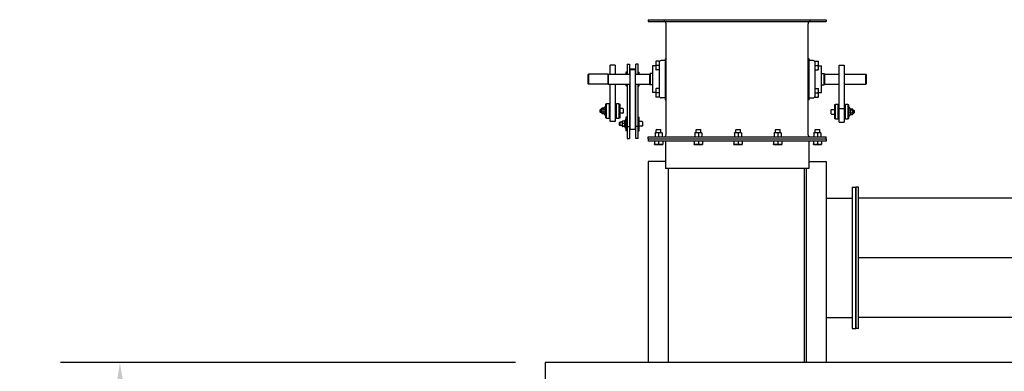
# Model space of a CAD drawing. Header units: inches. Extents: x 36 to 1719, y -84 to 1122.
# Tile 437 of 571: x 1271 to 1370, y 415 to 450. Entities that reach past the tile are written whole.
import ezdxf

# ---------------------------------------------------------------- set-up
doc = ezdxf.new("R2010")
doc.units = ezdxf.units.IN
doc.header["$LTSCALE"] = 48
doc.header["$MEASUREMENT"] = 0
doc.layers.add('Dimension (ANSI)', color=7, linetype='Continuous', lineweight=25)
doc.layers.add('Visible (ANSI)', color=7, linetype='Continuous', lineweight=30)
doc.styles.add('Note Text (ANSI)', font='tahoma.ttf')
doc.dimstyles.new('Architectural (ANSI)', dxfattribs={"dimscale": 48, "dimtxt": 0.125, "dimasz": 0.098425, "dimexe": 0.125, "dimexo": 0.0625, "dimgap": 0.031496, "dimtad": 0, "dimtih": 1, "dimtoh": 1, "dimdec": 4, "dimrnd": 1e-08, "dimzin": 3, "dimdsep": 46, "dimlunit": 4, "dimtxsty": 'Note Text (ANSI)', "dimcen": 0.09, "dimdle": 0.393701, "dimclrd": 256, "dimclre": 256, "dimclrt": 256, "dimadec": 0, "dimazin": 3, "dimtfac": 0.96, "dimtofl": 0, "dimtmove": 0, "dimatfit": 3, "dimfxl": 1, "dimfrac": 2, "dimtolj": 1, "dimtzin": 12, "dimlwd": -1, "dimlwe": -1, "dimarcsym": 0})

# ---------------------------------------------------------------- blocks, each defined once
blk = doc.blocks.new('*D20')
at = {"layer": 'Defpoints', "color": 0, "transparency": 16777216}
for p in [(1323.787, 415.421), (1280.952, 238.421), (1347.447, 238.421)]:
    blk.add_point(p, dxfattribs=at)
at = {"layer": 'Dimension (ANSI)', "transparency": 16777216}
for p, q in [((1320.787, 415.421), (1274.952, 415.421)), ((1280.952, 410.697), (1280.952, 348.052)), ((1280.952, 243.146), (1280.952, 338.791)), ((1344.447, 238.421), (1274.952, 238.421))]:
    blk.add_line(p, q, dxfattribs=at)
for points in [[(1280.165, 410.697), (1281.739, 410.697), (1280.952, 415.421)], [(1280.165, 243.146), (1281.739, 243.146), (1280.952, 238.421)]]:
    blk.add_solid(points, dxfattribs=at)
at = {"layer": 'Dimension (ANSI)', "transparency": 16777216, "insert": (1270.854, 346.54), "char_height": 6, "attachment_point": 1, "style": 'Note Text (ANSI)'}
blk.add_mtext('\\A1;14\'-9"', dxfattribs=at)

msp = doc.modelspace()

# ---------------------------------------------------------------- linework, layer by layer
at = {"layer": 'Visible (ANSI)'}
for p, q in [((1334.15912, 449.98377), (1352.09662, 449.98377)), ((1334.15912, 449.98377), (1334.15912, 449.80447)), ((1334.15912, 449.80447), (1352.09662, 449.80447)), ((1335.97982, 438.39307), (1335.97982, 449.57447)), ((1350.27592, 438.39307), (1350.27592, 449.57447)), ((1352.09662, 449.98377), (1352.09662, 449.80447)), ((1330.34662, 444.48377), (1330.34662, 445.39796)), ((1330.84662, 445.39796), (1330.34662, 445.39796)), ((1330.84662, 445.39796), (1330.84662, 444.48377)), ((1332.03412, 445.4957), (1332.03412, 444.48377)), ((1332.03412, 445.4957), (1332.28412, 445.4957)), ((1332.28412, 445.4957), (1332.28412, 444.48377)), ((1333.15912, 445.4957), (1332.90912, 445.4957)), ((1332.90912, 444.48377), (1332.90912, 445.4957)), ((1333.15912, 444.48377), (1333.15912, 445.4957)), ((1334.92707, 445.79627), (1334.92707, 445.79627)), ((1334.92707, 445.79627), (1334.92707, 445.57842)), ((1334.92707, 445.57842), (1334.92707, 445.14092)), ((1335.27082, 445.79687), (1334.96615, 445.79687)), ((1335.27082, 445.79687), (1335.27082, 445.35996)), ((1335.87082, 445.85878), (1335.47082, 445.85878)), ((1335.87082, 446.04627), (1335.97982, 446.04627)), ((1335.87082, 446.04627), (1335.87082, 444.88705)), ((1350.38492, 446.04627), (1350.27592, 446.04627)), ((1350.38492, 444.88691), (1350.38492, 446.04627)), ((1350.78492, 445.85877), (1350.38492, 445.85877)), ((1350.98492, 445.35877), (1350.98492, 445.79627)), ((1350.98492, 445.79627), (1351.28959, 445.79627)), ((1351.32867, 445.57752), (1351.32867, 445.79627)), ((1351.32867, 445.14002), (1351.32867, 445.57752)), ((1353.40912, 445.39739), (1353.90912, 445.39739)), ((1353.40912, 441.03367), (1353.40912, 445.39739)), ((1353.90912, 445.39739), (1353.90912, 441.03367)), ((1328.12787, 444.46377), (1328.14787, 444.48377)), ((1328.12787, 443.50377), (1328.12787, 444.46377)), ((1328.14787, 444.48377), (1328.14787, 443.48377)), ((1330.14787, 444.48377), (1328.14787, 444.48377)), ((1330.12787, 444.46377), (1330.14787, 444.48377)), ((1330.12787, 443.50377), (1330.12787, 444.46377)), ((1330.14787, 444.48377), (1330.14787, 443.48377)), ((1330.14787, 444.48377), (1332.34662, 444.48377)), ((1332.03412, 444.69592), (1331.92512, 444.69592)), ((1331.92512, 444.69592), (1331.92512, 444.48377)), ((1332.28412, 444.50842), (1332.34662, 444.50842)), ((1332.84662, 445.01231), (1332.34662, 445.01231)), ((1332.34662, 444.95439), (1332.34662, 445.01231)), ((1332.34662, 444.95439), (1332.84662, 444.95439)), ((1332.34662, 438.95691), (1332.34662, 444.95439)), ((1332.84662, 445.01231), (1332.84662, 444.95439)), ((1332.84662, 444.95439), (1332.84662, 438.95691)), ((1332.90912, 444.50842), (1332.84662, 444.50842)), ((1332.84662, 444.48377), (1334.31762, 444.48377)), ((1333.15912, 444.69592), (1333.26812, 444.69592)), ((1333.26812, 444.48377), (1333.26812, 444.69592)), ((1334.31762, 444.49837), (1334.36762, 444.54837)), ((1334.31762, 443.46837), (1334.31762, 444.49837)), ((1334.36762, 444.54837), (1334.36762, 443.41837)), ((1334.61452, 444.54837), (1334.36762, 444.54837)), ((1334.92707, 445.32712), (1334.61452, 445.32712)), ((1334.61452, 445.32712), (1334.61452, 442.63962)), ((1334.92707, 445.14092), (1334.92707, 444.92127)), ((1334.92707, 444.92127), (1334.92707, 444.92127)), ((1334.92707, 444.92127), (1334.92707, 444.92127)), ((1335.27082, 445.35996), (1334.96615, 445.35996)), ((1335.27082, 444.92187), (1334.96615, 444.92187)), ((1335.27082, 444.92068), (1334.96615, 444.92068)), ((1335.27082, 445.35996), (1335.27082, 445.00282)), ((1335.27082, 445.00282), (1335.27082, 442.96434)), ((1335.87082, 444.88705), (1335.87082, 443.08078)), ((1335.87082, 444.67127), (1335.97982, 444.67127)), ((1335.87082, 444.67046), (1335.97982, 444.67046)), ((1335.87082, 444.48377), (1335.97982, 444.48377)), ((1350.38492, 444.67127), (1350.27592, 444.67127)), ((1350.27592, 444.48377), (1350.38492, 444.48377)), ((1350.38492, 443.08064), (1350.38492, 444.88691)), ((1350.98492, 445.00339), (1350.98492, 445.35877)), ((1350.98492, 445.35877), (1351.28959, 445.35877)), ((1350.98492, 442.96416), (1350.98492, 445.00339)), ((1350.98492, 444.92127), (1351.28959, 444.92127)), ((1351.32867, 445.32752), (1351.64122, 445.32752)), ((1351.32867, 444.92127), (1351.32867, 445.14002)), ((1351.64122, 442.64002), (1351.64122, 445.32752)), ((1351.64122, 444.54877), (1351.88812, 444.54877)), ((1351.93812, 444.49877), (1351.88812, 444.54877)), ((1351.88812, 443.41877), (1351.88812, 444.54877)), ((1351.93812, 444.49877), (1351.93812, 443.46877)), ((1351.93812, 444.48377), (1353.40912, 444.48377)), ((1353.90912, 444.48377), (1356.10787, 444.48377)), ((1356.12787, 444.46377), (1356.10787, 444.48377)), ((1356.10787, 443.48377), (1356.10787, 444.48377)), ((1356.12787, 444.46377), (1356.12787, 443.50377)), ((1328.12787, 443.50377), (1328.14787, 443.48377)), ((1330.14787, 443.48377), (1328.14787, 443.48377)), ((1330.12787, 443.50377), (1330.14787, 443.48377)), ((1330.14787, 443.48377), (1332.34662, 443.48377)), ((1330.34662, 439.7257), (1330.34662, 443.48377)), ((1330.84662, 443.48377), (1330.84662, 439.7257)), ((1331.92512, 443.48377), (1331.92512, 443.32092)), ((1332.03412, 443.48377), (1332.03412, 439.21323)), ((1332.28412, 443.48377), (1332.28412, 439.21323)), ((1332.84662, 443.48377), (1334.31762, 443.48377)), ((1332.90912, 439.21323), (1332.90912, 443.48377)), ((1333.15912, 439.21323), (1333.15912, 443.48377)), ((1333.26812, 443.32092), (1333.26812, 443.48377)), ((1334.31762, 443.46837), (1334.36762, 443.41837)), ((1334.61452, 443.41837), (1334.36762, 443.41837)), ((1335.87082, 443.48377), (1335.97982, 443.48377)), ((1350.27592, 443.48377), (1350.38492, 443.48377)), ((1351.64122, 443.41877), (1351.88812, 443.41877)), ((1351.93812, 443.46877), (1351.88812, 443.41877)), ((1351.93812, 443.48377), (1353.40912, 443.48377)), ((1353.90912, 443.48377), (1356.10787, 443.48377)), ((1356.12787, 443.50377), (1356.10787, 443.48377)), ((1332.03412, 443.32092), (1331.92512, 443.32092)), ((1333.15912, 443.32092), (1333.26812, 443.32092)), ((1334.92707, 442.63962), (1334.61452, 442.63962)), ((1334.92707, 443.04627), (1334.92707, 442.82752)), ((1334.92707, 442.82752), (1334.92707, 442.39002)), ((1334.92707, 442.39002), (1334.92707, 442.17127)), ((1335.27082, 443.04627), (1334.96615, 443.04627)), ((1335.27082, 442.60877), (1334.96615, 442.60877)), ((1335.27082, 442.96434), (1335.27082, 442.60877)), ((1335.27082, 442.60877), (1335.27082, 442.17127)), ((1335.87082, 443.29627), (1335.97982, 443.29627)), ((1335.87082, 443.08078), (1335.87082, 441.92127)), ((1350.38492, 443.29627), (1350.27592, 443.29627)), ((1350.38492, 441.92127), (1350.38492, 443.08064)), ((1350.98492, 443.04627), (1351.28959, 443.04627)), ((1350.98492, 442.60877), (1350.98492, 442.96416)), ((1350.98492, 442.17127), (1350.98492, 442.60877)), ((1350.98492, 442.60877), (1351.28959, 442.60877)), ((1351.32867, 442.82752), (1351.32867, 443.04627)), ((1351.32867, 442.39002), (1351.32867, 442.82752)), ((1351.32867, 442.64002), (1351.64122, 442.64002)), ((1351.32867, 442.17127), (1351.32867, 442.39002)), ((1329.97162, 441.47191), (1329.86262, 441.47191)), ((1329.86262, 441.47191), (1329.86262, 440.09691)), ((1329.97162, 440.03441), (1329.97162, 441.53441)), ((1329.97162, 441.53441), (1330.22162, 441.53441)), ((1330.22162, 441.53441), (1330.22162, 440.03441)), ((1330.97162, 441.53441), (1331.22162, 441.53441)), ((1330.97162, 440.03441), (1330.97162, 441.53441)), ((1331.22162, 441.53441), (1331.22162, 440.03441)), ((1331.22162, 441.47191), (1331.33062, 441.47191)), ((1331.33062, 440.09691), (1331.33062, 441.47191)), ((1335.27082, 442.17127), (1334.96615, 442.17127)), ((1335.87082, 442.10796), (1335.47082, 442.10796)), ((1335.87082, 441.92127), (1335.97982, 441.92127)), ((1335.87082, 441.92127), (1335.87082, 441.92046)), ((1335.87082, 441.92046), (1335.97982, 441.92046)), ((1350.38492, 441.92127), (1350.27592, 441.92127)), ((1350.38492, 442.10877), (1350.78492, 442.10877)), ((1350.98492, 442.17127), (1351.28959, 442.17127)), ((1353.03412, 441.39848), (1352.92512, 441.39848)), ((1352.92512, 441.39848), (1352.92512, 440.02348)), ((1353.03412, 439.96098), (1353.03412, 441.46098)), ((1353.03412, 441.46098), (1353.28412, 441.46098)), ((1353.28412, 441.46098), (1353.28412, 439.96098)), ((1354.03412, 441.46098), (1354.28412, 441.46098)), ((1354.03412, 439.96098), (1354.03412, 441.46098)), ((1354.28412, 441.46098), (1354.28412, 439.96098)), ((1354.28412, 441.39848), (1354.39312, 441.39848)), ((1354.39312, 440.02348), (1354.39312, 441.39848)), ((1329.33062, 440.90761), (1329.36367, 440.94041)), ((1329.33062, 440.66121), (1329.33062, 440.90761)), ((1329.33062, 440.66121), (1329.36367, 440.62841)), ((1329.36367, 440.94041), (1329.36367, 440.62841)), ((1329.48762, 440.94041), (1329.36367, 440.94041)), ((1329.48762, 440.62841), (1329.36367, 440.62841)), ((1329.48762, 441.03441), (1329.50087, 441.05736)), ((1329.48762, 441.03441), (1329.48762, 441.01339)), ((1329.48762, 441.01339), (1329.48762, 440.812)), ((1329.48762, 440.812), (1329.48762, 440.58302)), ((1329.48762, 440.58302), (1329.48762, 440.53441)), ((1329.48762, 440.53441), (1329.50087, 440.51146)), ((1329.72846, 441.07132), (1329.50995, 441.07132)), ((1329.72948, 440.95545), (1329.50995, 440.95545)), ((1329.72948, 440.66854), (1329.50995, 440.66854)), ((1329.72948, 440.4975), (1329.50995, 440.4975)), ((1329.7204, 441.05736), (1329.78798, 441.17441)), ((1329.72846, 440.4975), (1329.78798, 440.39441)), ((1330.22162, 441.28441), (1330.34662, 441.28441)), ((1330.97162, 441.28441), (1330.84662, 441.28441)), ((1331.61062, 441.01891), (1331.33062, 441.01891)), ((1331.61062, 440.54991), (1331.33062, 440.54991)), ((1331.64262, 440.98691), (1331.64262, 440.58191)), ((1352.61312, 440.50848), (1352.61312, 440.91348)), ((1352.64512, 440.94548), (1352.92512, 440.94548)), ((1352.64512, 440.47648), (1352.92512, 440.47648)), ((1353.28412, 441.21098), (1353.40912, 441.21098)), ((1353.40912, 441.03367), (1353.90912, 441.03367)), ((1353.40912, 439.661), (1353.40912, 441.03367)), ((1354.03412, 441.21098), (1353.90912, 441.21098)), ((1353.90912, 441.03367), (1353.90912, 439.661)), ((1354.53692, 440.9812), (1354.46776, 441.10098)), ((1354.52776, 440.4249), (1354.46776, 440.32098)), ((1354.52626, 440.88749), (1354.74579, 440.88749)), ((1354.52626, 440.60141), (1354.74579, 440.60141)), ((1354.52626, 440.4249), (1354.74579, 440.4249)), ((1354.52776, 440.99705), (1354.74579, 440.99705)), ((1354.76812, 440.96098), (1354.75645, 440.9812)), ((1354.76812, 440.46098), (1354.75645, 440.44076)), ((1354.76812, 440.94227), (1354.76812, 440.96098)), ((1354.76812, 440.74445), (1354.76812, 440.94227)), ((1354.76812, 440.86698), (1354.89207, 440.86698)), ((1354.76812, 440.51316), (1354.76812, 440.74445)), ((1354.76812, 440.55498), (1354.89207, 440.55498)), ((1354.76812, 440.46098), (1354.76812, 440.51316)), ((1354.92512, 440.83418), (1354.89207, 440.86698)), ((1354.89207, 440.55498), (1354.89207, 440.86698)), ((1354.92512, 440.58778), (1354.89207, 440.55498)), ((1354.92512, 440.83418), (1354.92512, 440.58778)), ((1329.97162, 440.09691), (1329.86262, 440.09691)), ((1330.22162, 440.03441), (1329.97162, 440.03441)), ((1330.22162, 440.28441), (1330.34662, 440.28441)), ((1330.84662, 439.7257), (1330.34662, 439.7257)), ((1330.97162, 440.28441), (1330.84662, 440.28441)), ((1331.22162, 440.03441), (1330.97162, 440.03441)), ((1331.22162, 440.09691), (1331.33062, 440.09691)), ((1331.26812, 439.60886), (1331.30117, 439.64166)), ((1331.26812, 439.36246), (1331.26812, 439.60886)), ((1331.30117, 439.64166), (1331.30117, 439.32966)), ((1331.55012, 439.64166), (1331.30117, 439.64166)), ((1331.55012, 439.73566), (1331.55061, 439.73651)), ((1331.55012, 439.73566), (1331.55012, 439.62804)), ((1331.55012, 439.62804), (1331.55012, 439.37889)), ((1331.79198, 439.74669), (1331.57245, 439.74669)), ((1331.79198, 439.5094), (1331.57245, 439.5094)), ((1331.77602, 439.74669), (1331.85048, 439.87566)), ((1332.03412, 440.17316), (1331.92512, 440.17316)), ((1331.92512, 440.17316), (1331.92512, 438.79816)), ((1332.28412, 439.98566), (1332.34662, 439.98566)), ((1332.90912, 439.98566), (1332.84662, 439.98566)), ((1333.15912, 440.17316), (1333.26812, 440.17316)), ((1333.26812, 438.79816), (1333.26812, 440.17316)), ((1333.54812, 439.72016), (1333.26812, 439.72016)), ((1333.58012, 439.68816), (1333.58012, 439.28316)), ((1353.03412, 440.02348), (1352.92512, 440.02348)), ((1353.28412, 439.96098), (1353.03412, 439.96098)), ((1353.28412, 440.21098), (1353.40912, 440.21098)), ((1353.40912, 439.661), (1353.90912, 439.661)), ((1354.03412, 440.21098), (1353.90912, 440.21098)), ((1354.28412, 439.96098), (1354.03412, 439.96098)), ((1354.28412, 440.02348), (1354.39312, 440.02348)), ((1331.26812, 439.36246), (1331.30117, 439.32966)), ((1331.55012, 439.32966), (1331.30117, 439.32966)), ((1331.55012, 439.37889), (1331.55012, 439.23651)), ((1331.55012, 439.23651), (1331.55012, 439.23566)), ((1331.55012, 439.23566), (1331.55061, 439.23481)), ((1331.79198, 439.24838), (1331.57245, 439.24838)), ((1331.77602, 439.22463), (1331.57245, 439.22463)), ((1331.77014, 439.23481), (1331.85048, 439.09566)), ((1332.03412, 438.79816), (1331.92512, 438.79816)), ((1332.03412, 439.21323), (1332.28412, 439.21323)), ((1332.03412, 439.21323), (1332.03412, 437.99838)), ((1332.28412, 439.21323), (1332.28412, 437.99838)), ((1332.28412, 438.98566), (1332.34662, 438.98566)), ((1332.34662, 438.95691), (1332.84662, 438.95691)), ((1332.90912, 438.98566), (1332.84662, 438.98566)), ((1333.15912, 439.21323), (1332.90912, 439.21323)), ((1332.90912, 437.99838), (1332.90912, 439.21323)), ((1333.15912, 437.99838), (1333.15912, 439.21323)), ((1333.15912, 438.79816), (1333.26812, 438.79816)), ((1333.54812, 439.25116), (1333.26812, 439.25116)), ((1335.04445, 438.58827), (1334.86729, 438.58827)), ((1334.86729, 438.56271), (1334.86729, 438.18863)), ((1335.02766, 438.91487), (1334.9854, 438.87261)), ((1335.45784, 438.87261), (1334.9854, 438.87261)), ((1334.9854, 438.58827), (1334.9854, 438.87261)), ((1335.02766, 438.91487), (1335.41558, 438.91487)), ((1335.39879, 438.58827), (1335.04445, 438.58827)), ((1335.22162, 438.56271), (1335.22162, 438.18863)), ((1335.57595, 438.58827), (1335.39879, 438.58827)), ((1335.41558, 438.91487), (1335.45784, 438.87261)), ((1335.45784, 438.58827), (1335.45784, 438.87261)), ((1335.57595, 438.56271), (1335.57595, 438.18863)), ((1339.04445, 438.58827), (1338.86729, 438.58827)), ((1338.86729, 438.56271), (1338.86729, 438.18863)), ((1339.02766, 438.91487), (1338.9854, 438.87261)), ((1339.45784, 438.87261), (1338.9854, 438.87261)), ((1338.9854, 438.58827), (1338.9854, 438.87261)), ((1339.02766, 438.91487), (1339.41558, 438.91487)), ((1339.39879, 438.58827), (1339.04445, 438.58827)), ((1339.22162, 438.56271), (1339.22162, 438.18863)), ((1339.57595, 438.58827), (1339.39879, 438.58827)), ((1339.41558, 438.91487), (1339.45784, 438.87261)), ((1339.45784, 438.58827), (1339.45784, 438.87261)), ((1339.57595, 438.56271), (1339.57595, 438.18863)), ((1343.04445, 438.58827), (1342.86729, 438.58827)), ((1342.86729, 438.56271), (1342.86729, 438.18863)), ((1343.02766, 438.91487), (1342.9854, 438.87261)), ((1343.45784, 438.87261), (1342.9854, 438.87261)), ((1342.9854, 438.58827), (1342.9854, 438.87261)), ((1343.02766, 438.91487), (1343.41558, 438.91487)), ((1343.39879, 438.58827), (1343.04445, 438.58827)), ((1343.22162, 438.56271), (1343.22162, 438.18863)), ((1343.57595, 438.58827), (1343.39879, 438.58827)), ((1343.41558, 438.91487), (1343.45784, 438.87261)), ((1343.45784, 438.58827), (1343.45784, 438.87261)), ((1343.57595, 438.56271), (1343.57595, 438.18863)), ((1347.04445, 438.58827), (1346.86729, 438.58827)), ((1346.86729, 438.56271), (1346.86729, 438.18863)), ((1347.02766, 438.91487), (1346.9854, 438.87261)), ((1347.45784, 438.87261), (1346.9854, 438.87261)), ((1346.9854, 438.58827), (1346.9854, 438.87261)), ((1347.02766, 438.91487), (1347.41558, 438.91487)), ((1347.39879, 438.58827), (1347.04445, 438.58827)), ((1347.22162, 438.56271), (1347.22162, 438.18863)), ((1347.57595, 438.58827), (1347.39879, 438.58827)), ((1347.41558, 438.91487), (1347.45784, 438.87261)), ((1347.45784, 438.58827), (1347.45784, 438.87261)), ((1347.57595, 438.56271), (1347.57595, 438.18863)), ((1351.04445, 438.58827), (1350.86729, 438.58827)), ((1350.86729, 438.56271), (1350.86729, 438.18863)), ((1351.02766, 438.91487), (1350.9854, 438.87261)), ((1351.45784, 438.87261), (1350.9854, 438.87261)), ((1350.9854, 438.58827), (1350.9854, 438.87261)), ((1351.02766, 438.91487), (1351.41558, 438.91487)), ((1351.39879, 438.58827), (1351.04445, 438.58827)), ((1351.22162, 438.56271), (1351.22162, 438.18863)), ((1351.57595, 438.58827), (1351.39879, 438.58827)), ((1351.41558, 438.91487), (1351.45784, 438.87261)), ((1351.45784, 438.58827), (1351.45784, 438.87261)), ((1351.57595, 438.56271), (1351.57595, 438.18863)), ((1332.03412, 437.99838), (1332.28412, 437.99838)), ((1333.15912, 437.99838), (1332.90912, 437.99838)), ((1334.15912, 438.16307), (1352.09662, 438.16307)), ((1334.15912, 437.98377), (1334.15912, 438.16307)), ((1334.15912, 437.98377), (1352.09662, 437.98377)), ((1334.17562, 437.98377), (1352.09662, 437.98377)), ((1334.17562, 437.98377), (1334.17562, 437.73377)), ((1352.09662, 437.73377), (1334.17562, 437.73377)), ((1334.80823, 437.73377), (1334.80823, 437.4577)), ((1335.22162, 437.73377), (1335.22162, 437.4577)), ((1335.63501, 437.73377), (1335.63501, 437.4577)), ((1335.92562, 437.73377), (1335.92562, 434.98377)), ((1338.80823, 437.73377), (1338.80823, 437.4577)), ((1339.22162, 437.73377), (1339.22162, 437.4577)), ((1339.63501, 437.73377), (1339.63501, 437.4577)), ((1342.80823, 437.73377), (1342.80823, 437.4577)), ((1343.22162, 437.73377), (1343.22162, 437.4577)), ((1343.63501, 437.73377), (1343.63501, 437.4577)), ((1346.80823, 437.73377), (1346.80823, 437.4577)), ((1347.22162, 437.73377), (1347.22162, 437.4577)), ((1347.63501, 437.73377), (1347.63501, 437.4577)), ((1350.34662, 437.73377), (1350.34662, 434.98377)), ((1350.80823, 437.73377), (1350.80823, 437.4577)), ((1351.22162, 437.73377), (1351.22162, 437.4577)), ((1351.63501, 437.73377), (1351.63501, 437.4577)), ((1352.09662, 437.98377), (1352.09662, 438.16307)), ((1352.09662, 437.98377), (1352.09662, 437.73377)), ((1334.80823, 437.42078), (1335.01493, 437.42078)), ((1335.01493, 437.42078), (1335.42831, 437.42078)), ((1335.42831, 437.42078), (1335.63501, 437.42078)), ((1338.80823, 437.42078), (1339.01493, 437.42078)), ((1339.01493, 437.42078), (1339.42831, 437.42078)), ((1339.42831, 437.42078), (1339.63501, 437.42078)), ((1342.80823, 437.42078), (1343.01493, 437.42078)), ((1343.01493, 437.42078), (1343.42831, 437.42078)), ((1343.42831, 437.42078), (1343.63501, 437.42078)), ((1346.80823, 437.42078), (1347.01493, 437.42078)), ((1347.01493, 437.42078), (1347.42831, 437.42078)), ((1347.42831, 437.42078), (1347.63501, 437.42078)), ((1350.80823, 437.42078), (1351.01493, 437.42078)), ((1351.01493, 437.42078), (1351.42831, 437.42078)), ((1351.42831, 437.42078), (1351.63501, 437.42078)), ((1335.92562, 435.70277), (1334.17562, 435.70277)), ((1334.17562, 435.70277), (1334.17562, 415.42127)), ((1350.34662, 435.70277), (1352.08962, 435.70277)), ((1352.08962, 435.70277), (1352.08962, 415.42127)), ((1349.91762, 434.98377), (1335.92562, 434.98377)), ((1336.17562, 434.98377), (1336.17562, 415.42127)), ((1350.08962, 434.98377), (1349.91762, 434.98377)), ((1349.91762, 415.42127), (1349.91762, 434.98377)), ((1350.08962, 434.98377), (1350.08962, 415.42127)), ((1350.34662, 434.98377), (1350.08962, 434.98377)), ((1354.71462, 433.10877), (1355.08962, 433.10877)), ((1354.71462, 433.10877), (1354.71462, 418.85877)), ((1355.08962, 418.85877), (1355.08962, 433.10877)), ((1355.33962, 433.10877), (1355.08962, 433.10877)), ((1355.08962, 433.10877), (1355.08962, 418.85877)), ((1355.33962, 418.85877), (1355.33962, 433.10877)), ((1352.08962, 431.98377), (1354.71462, 431.98377)), ((1374.00653, 431.98377), (1355.33962, 431.98377)), ((1374.01062, 425.99627), (1355.33962, 425.99627)), ((1374.01062, 425.97127), (1355.33962, 425.97127)), ((1352.08962, 419.98377), (1354.71462, 419.98377)), ((1373.29653, 419.98377), (1355.33962, 419.98377)), ((1354.71462, 418.85877), (1355.08962, 418.85877)), ((1355.33962, 418.85877), (1355.08962, 418.85877)), ((1323.78662, 415.42127), (1323.78662, 252.55527)), ((1384.63153, 415.42127), (1323.78662, 415.42127))]:
    msp.add_line(p, q, dxfattribs=at)
for centre, radius, start, end in [((1335.74982, 449.57447), 0.23, 0, 90), ((1350.50592, 449.57447), 0.23, 90, 180), ((1335.47082, 445.65878), 0.2, 90, 180), ((1350.78492, 445.65877), 0.2, 0, 90), ((1335.47082, 442.30796), 0.2, 180, 270), ((1350.78492, 442.30877), 0.2, 270, 0), ((1329.82262, 441.15441), 0.04, 0, 150), ((1329.82262, 440.41441), 0.04, 210, 0), ((1331.61062, 440.98691), 0.032, 0, 90), ((1331.61062, 440.58191), 0.032, 270, 0), ((1352.64512, 440.91348), 0.032, 90, 180), ((1352.64512, 440.50848), 0.032, 180, 270), ((1354.43312, 441.08098), 0.04, 30, 180), ((1331.88512, 439.85566), 0.04, 0, 150), ((1333.54812, 439.68816), 0.032, 0, 90), ((1354.43312, 440.34098), 0.04, 180, 330), ((1331.88512, 439.11566), 0.04, 210, 0), ((1333.54812, 439.28316), 0.032, 270, 0), ((1335.74982, 438.39307), 0.23, 270, 0), ((1350.50592, 438.39307), 0.23, 180, 270)]:
    msp.add_arc(centre, radius, start, end, dxfattribs=at)
for points, weights in [([(1334.92707, 445.79627), (1334.92723, 445.79655), (1334.96615, 445.79687)], [1.00036282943, 1.04300158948, 1.01001874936]), ([(1334.96615, 445.79687), (1334.92707, 445.6798), (1334.92707, 445.57842)], [1.01001874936, 1.04314139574, 1]), ([(1334.92707, 445.57842), (1334.92707, 445.47703), (1334.96615, 445.35996)], [1, 1.04314139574, 1.01001874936]), ([(1351.32867, 445.57752), (1351.32867, 445.67904), (1351.28959, 445.79627)], [1, 1.04314139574, 1.01001874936]), ([(1351.28959, 445.79627), (1351.32867, 445.79627), (1351.32867, 445.79627)], [1.01001874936, 1.04314139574, 1]), ([(1351.28959, 445.35877), (1351.32867, 445.476), (1351.32867, 445.57752)], [1.01001874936, 1.04314139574, 1]), ([(1334.96615, 444.92187), (1334.92707, 444.92155), (1334.92707, 444.92127)], [1.01001874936, 1.04314139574, 1]), ([(1334.92707, 444.92127), (1334.92707, 444.921), (1334.96615, 444.92068)], [1, 1.04314139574, 1.01001874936]), ([(1334.96615, 445.35996), (1334.92707, 445.24258), (1334.92707, 445.14092)], [1.01001874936, 1.04314139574, 1]), ([(1334.92707, 445.14092), (1334.92707, 445.03926), (1334.96615, 444.92187)], [1, 1.04314139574, 1.01001874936]), ([(1351.32867, 445.14002), (1351.32867, 445.24154), (1351.28959, 445.35877)], [1, 1.04314139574, 1.01001874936]), ([(1351.28959, 444.92127), (1351.32867, 445.0385), (1351.32867, 445.14002)], [1.01001874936, 1.04314139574, 1]), ([(1351.32867, 444.92127), (1351.32867, 444.92127), (1351.28959, 444.92127)], [1, 1.04314139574, 1.01001874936]), ([(1334.92707, 443.04627), (1334.92707, 443.04627), (1334.96615, 443.04627)], [1, 1.04314139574, 1.01001874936]), ([(1334.96615, 443.04627), (1334.92707, 442.92904), (1334.92707, 442.82752)], [1.01001874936, 1.04314139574, 1]), ([(1334.92707, 442.82752), (1334.92707, 442.726), (1334.96615, 442.60877)], [1, 1.04314139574, 1.01001874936]), ([(1334.96615, 442.60877), (1334.92707, 442.49154), (1334.92707, 442.39002)], [1.01001874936, 1.04314139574, 1]), ([(1334.92707, 442.39002), (1334.92707, 442.2885), (1334.96615, 442.17127)], [1, 1.04314139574, 1.01001874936]), ([(1351.32867, 442.82752), (1351.32867, 442.92904), (1351.28959, 443.04627)], [1, 1.04314139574, 1.01001874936]), ([(1351.28959, 443.04627), (1351.32867, 443.04627), (1351.32867, 443.04627)], [1.01001874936, 1.04314139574, 1]), ([(1351.28959, 442.60877), (1351.32867, 442.726), (1351.32867, 442.82752)], [1.01001874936, 1.04314139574, 1]), ([(1351.32867, 442.39002), (1351.32867, 442.49154), (1351.28959, 442.60877)], [1, 1.04314139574, 1.01001874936]), ([(1351.28959, 442.17127), (1351.32867, 442.2885), (1351.32867, 442.39002)], [1.01001874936, 1.04314139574, 1]), ([(1334.96615, 442.17127), (1334.92707, 442.17127), (1334.92707, 442.17127)], [1.01001874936, 1.04314139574, 1]), ([(1351.32867, 442.17127), (1351.32867, 442.17127), (1351.28959, 442.17127)], [1, 1.04314139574, 1.01001874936]), ([(1329.50995, 441.07132), (1329.48762, 441.04027), (1329.48762, 441.01339)], [1, 1.0379548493, 1]), ([(1329.48762, 441.01339), (1329.48762, 440.9865), (1329.50995, 440.95545)], [1, 1.0379548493, 1]), ([(1329.50995, 440.95545), (1329.48762, 440.87857), (1329.48762, 440.812)], [1, 1.0379548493, 1]), ([(1329.48762, 440.812), (1329.48762, 440.74542), (1329.50995, 440.66854)], [1, 1.0379548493, 1]), ([(1329.50995, 440.66854), (1329.48762, 440.62271), (1329.48762, 440.58302)], [1, 1.0379548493, 1]), ([(1329.48762, 440.58302), (1329.48762, 440.54333), (1329.50995, 440.4975)], [1, 1.0379548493, 1]), ([(1329.50995, 440.4975), (1329.50479, 440.50467), (1329.50087, 440.51146)], [1, 1.00852303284, 1.01321824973]), ([(1329.7204, 441.05736), (1329.70715, 441.03441), (1329.70715, 441.01339)], [1.06390316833, 1.05486561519, 1]), ([(1329.70715, 441.01339), (1329.70715, 440.9865), (1329.72948, 440.95545)], [1, 1.07126378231, 1.06521168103]), ([(1329.72948, 440.95545), (1329.70715, 440.87857), (1329.70715, 440.812)], [1.06521168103, 1.07126378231, 1]), ([(1329.70715, 440.812), (1329.70715, 440.74542), (1329.72948, 440.66854)], [1, 1.07126378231, 1.06521168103]), ([(1329.72948, 440.66854), (1329.70715, 440.62271), (1329.70715, 440.58302)], [1.06521168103, 1.07126378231, 1]), ([(1329.70715, 440.58302), (1329.70715, 440.54333), (1329.72948, 440.4975)], [1, 1.07126378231, 1.06521168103]), ([(1354.52626, 440.88749), (1354.54859, 440.91685), (1354.54859, 440.94227)], [1.06521168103, 1.07126378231, 1]), ([(1354.54859, 440.74445), (1354.54859, 440.81084), (1354.52626, 440.88749)], [1, 1.07126378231, 1.06521168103]), ([(1354.52626, 440.60141), (1354.54859, 440.67807), (1354.54859, 440.74445)], [1.06521168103, 1.07126378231, 1]), ([(1354.54859, 440.51316), (1354.54859, 440.55412), (1354.52626, 440.60141)], [1, 1.07126378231, 1.06521168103]), ([(1354.52626, 440.4249), (1354.54859, 440.4722), (1354.54859, 440.51316)], [1.06521168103, 1.07126378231, 1]), ([(1354.54859, 440.94227), (1354.54859, 440.96098), (1354.53692, 440.9812)], [1, 1.05146380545, 1.06260628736]), ([(1354.76812, 440.94227), (1354.76812, 440.9677), (1354.74579, 440.99705)], [1, 1.0379548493, 1]), ([(1354.74579, 440.88749), (1354.76812, 440.91685), (1354.76812, 440.94227)], [1, 1.0379548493, 1]), ([(1354.76812, 440.74445), (1354.76812, 440.81084), (1354.74579, 440.88749)], [1, 1.0379548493, 1]), ([(1354.74579, 440.60141), (1354.76812, 440.67807), (1354.76812, 440.74445)], [1, 1.0379548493, 1]), ([(1354.76812, 440.51316), (1354.76812, 440.55412), (1354.74579, 440.60141)], [1, 1.0379548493, 1]), ([(1354.74579, 440.4249), (1354.76812, 440.4722), (1354.76812, 440.51316)], [1, 1.0379548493, 1]), ([(1354.75645, 440.44076), (1354.75202, 440.43309), (1354.74579, 440.4249)], [1.01501566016, 1.01030654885, 1]), ([(1331.57245, 439.74669), (1331.55012, 439.68311), (1331.55012, 439.62804)], [1, 1.0379548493, 1]), ([(1331.55012, 439.62804), (1331.55012, 439.57298), (1331.57245, 439.5094)], [1, 1.0379548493, 1]), ([(1331.57245, 439.5094), (1331.55012, 439.43946), (1331.55012, 439.37889)], [1, 1.0379548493, 1]), ([(1331.55061, 439.73651), (1331.55334, 439.74124), (1331.57245, 439.74669)], [1.00962329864, 1.03230098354, 1]), ([(1331.79198, 439.74669), (1331.76965, 439.68311), (1331.76965, 439.62804)], [1.06521168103, 1.07126378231, 1]), ([(1331.76965, 439.62804), (1331.76965, 439.57298), (1331.79198, 439.5094)], [1, 1.07126378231, 1.06521168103]), ([(1331.79198, 439.5094), (1331.76965, 439.43946), (1331.76965, 439.37889)], [1.06521168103, 1.07126378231, 1]), ([(1331.55012, 439.37889), (1331.55012, 439.31832), (1331.57245, 439.24838)], [1, 1.0379548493, 1]), ([(1331.57245, 439.24838), (1331.55012, 439.24202), (1331.55012, 439.23651)], [1, 1.0379548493, 1]), ([(1331.55012, 439.23651), (1331.55012, 439.231), (1331.57245, 439.22463)], [1, 1.0379548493, 1]), ([(1331.76965, 439.37889), (1331.76965, 439.31832), (1331.79198, 439.24838)], [1, 1.07126378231, 1.06521168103]), ([(1331.79198, 439.24838), (1331.76965, 439.24202), (1331.76965, 439.23651)], [1.06521168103, 1.07126378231, 1]), ([(1331.76965, 439.23651), (1331.76965, 439.23566), (1331.77014, 439.23481)], [1, 1.01033344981, 1.01904126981]), ([(1334.86729, 438.56271), (1334.86729, 438.58827), (1334.86729, 438.58827)], [1, 1.0379548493, 1]), ([(1335.04445, 438.58827), (1334.96223, 438.58827), (1334.86729, 438.56271)], [1, 1.0379548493, 1]), ([(1335.22162, 438.56271), (1335.12668, 438.58827), (1335.04445, 438.58827)], [1, 1.0379548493, 1]), ([(1335.39879, 438.58827), (1335.31656, 438.58827), (1335.22162, 438.56271)], [1, 1.0379548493, 1]), ([(1335.57595, 438.56271), (1335.48101, 438.58827), (1335.39879, 438.58827)], [1, 1.0379548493, 1]), ([(1335.57595, 438.58827), (1335.57595, 438.58827), (1335.57595, 438.56271)], [1, 1.0379548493, 1]), ([(1338.86729, 438.56271), (1338.86729, 438.58827), (1338.86729, 438.58827)], [1, 1.0379548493, 1]), ([(1339.04445, 438.58827), (1338.96223, 438.58827), (1338.86729, 438.56271)], [1, 1.0379548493, 1]), ([(1339.22162, 438.56271), (1339.12668, 438.58827), (1339.04445, 438.58827)], [1, 1.0379548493, 1]), ([(1339.39879, 438.58827), (1339.31656, 438.58827), (1339.22162, 438.56271)], [1, 1.0379548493, 1]), ([(1339.57595, 438.56271), (1339.48101, 438.58827), (1339.39879, 438.58827)], [1, 1.0379548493, 1]), ([(1339.57595, 438.58827), (1339.57595, 438.58827), (1339.57595, 438.56271)], [1, 1.0379548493, 1]), ([(1342.86729, 438.56271), (1342.86729, 438.58827), (1342.86729, 438.58827)], [1, 1.0379548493, 1]), ([(1343.04445, 438.58827), (1342.96223, 438.58827), (1342.86729, 438.56271)], [1, 1.0379548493, 1]), ([(1343.22162, 438.56271), (1343.12668, 438.58827), (1343.04445, 438.58827)], [1, 1.0379548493, 1]), ([(1343.39879, 438.58827), (1343.31656, 438.58827), (1343.22162, 438.56271)], [1, 1.0379548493, 1]), ([(1343.57595, 438.56271), (1343.48101, 438.58827), (1343.39879, 438.58827)], [1, 1.0379548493, 1]), ([(1343.57595, 438.58827), (1343.57595, 438.58827), (1343.57595, 438.56271)], [1, 1.0379548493, 1]), ([(1346.86729, 438.56271), (1346.86729, 438.58827), (1346.86729, 438.58827)], [1, 1.0379548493, 1]), ([(1347.04445, 438.58827), (1346.96223, 438.58827), (1346.86729, 438.56271)], [1, 1.0379548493, 1]), ([(1347.22162, 438.56271), (1347.12668, 438.58827), (1347.04445, 438.58827)], [1, 1.0379548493, 1]), ([(1347.39879, 438.58827), (1347.31656, 438.58827), (1347.22162, 438.56271)], [1, 1.0379548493, 1]), ([(1347.57595, 438.56271), (1347.48101, 438.58827), (1347.39879, 438.58827)], [1, 1.0379548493, 1]), ([(1347.57595, 438.58827), (1347.57595, 438.58827), (1347.57595, 438.56271)], [1, 1.0379548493, 1]), ([(1350.86729, 438.56271), (1350.86729, 438.58827), (1350.86729, 438.58827)], [1, 1.0379548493, 1]), ([(1351.04445, 438.58827), (1350.96223, 438.58827), (1350.86729, 438.56271)], [1, 1.0379548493, 1]), ([(1351.22162, 438.56271), (1351.12668, 438.58827), (1351.04445, 438.58827)], [1, 1.0379548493, 1]), ([(1351.39879, 438.58827), (1351.31656, 438.58827), (1351.22162, 438.56271)], [1, 1.0379548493, 1]), ([(1351.57595, 438.56271), (1351.48101, 438.58827), (1351.39879, 438.58827)], [1, 1.0379548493, 1]), ([(1351.57595, 438.58827), (1351.57595, 438.58827), (1351.57595, 438.56271)], [1, 1.0379548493, 1]), ([(1334.80823, 437.4577), (1334.919, 437.42078), (1335.01493, 437.42078)], [1.01001874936, 1.04314139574, 1]), ([(1334.80823, 437.42078), (1334.80823, 437.42078), (1334.80823, 437.4577)], [1, 1.04314139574, 1.01001874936]), ([(1334.86729, 438.18863), (1334.96223, 438.16307), (1335.04445, 438.16307)], [1, 1.0379548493, 1]), ([(1334.86729, 438.16307), (1334.86729, 438.16307), (1334.86729, 438.18863)], [1, 1.0379548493, 1]), ([(1335.01493, 437.42078), (1335.11085, 437.42078), (1335.22162, 437.4577)], [1, 1.04314139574, 1.01001874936]), ([(1335.04445, 438.16307), (1335.12668, 438.16307), (1335.22162, 438.18863)], [1, 1.0379548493, 1]), ([(1335.22162, 438.18863), (1335.31656, 438.16307), (1335.39879, 438.16307)], [1, 1.0379548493, 1]), ([(1335.22162, 437.4577), (1335.33239, 437.42078), (1335.42831, 437.42078)], [1.01001874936, 1.04314139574, 1]), ([(1335.39879, 438.16307), (1335.48101, 438.16307), (1335.57595, 438.18863)], [1, 1.0379548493, 1]), ([(1335.42831, 437.42078), (1335.52424, 437.42078), (1335.63501, 437.4577)], [1, 1.04314139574, 1.01001874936]), ([(1335.57595, 438.18863), (1335.57595, 438.16307), (1335.57595, 438.16307)], [1, 1.0379548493, 1]), ([(1335.63501, 437.4577), (1335.63501, 437.42078), (1335.63501, 437.42078)], [1.01001874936, 1.04314139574, 1]), ([(1338.80823, 437.4577), (1338.919, 437.42078), (1339.01493, 437.42078)], [1.01001874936, 1.04314139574, 1]), ([(1338.80823, 437.42078), (1338.80823, 437.42078), (1338.80823, 437.4577)], [1, 1.04314139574, 1.01001874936]), ([(1338.86729, 438.18863), (1338.96223, 438.16307), (1339.04445, 438.16307)], [1, 1.0379548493, 1]), ([(1338.86729, 438.16307), (1338.86729, 438.16307), (1338.86729, 438.18863)], [1, 1.0379548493, 1]), ([(1339.01493, 437.42078), (1339.11085, 437.42078), (1339.22162, 437.4577)], [1, 1.04314139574, 1.01001874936]), ([(1339.04445, 438.16307), (1339.12668, 438.16307), (1339.22162, 438.18863)], [1, 1.0379548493, 1]), ([(1339.22162, 438.18863), (1339.31656, 438.16307), (1339.39879, 438.16307)], [1, 1.0379548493, 1]), ([(1339.22162, 437.4577), (1339.33239, 437.42078), (1339.42831, 437.42078)], [1.01001874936, 1.04314139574, 1]), ([(1339.39879, 438.16307), (1339.48101, 438.16307), (1339.57595, 438.18863)], [1, 1.0379548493, 1]), ([(1339.42831, 437.42078), (1339.52424, 437.42078), (1339.63501, 437.4577)], [1, 1.04314139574, 1.01001874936]), ([(1339.57595, 438.18863), (1339.57595, 438.16307), (1339.57595, 438.16307)], [1, 1.0379548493, 1]), ([(1339.63501, 437.4577), (1339.63501, 437.42078), (1339.63501, 437.42078)], [1.01001874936, 1.04314139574, 1]), ([(1342.80823, 437.4577), (1342.919, 437.42078), (1343.01493, 437.42078)], [1.01001874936, 1.04314139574, 1]), ([(1342.80823, 437.42078), (1342.80823, 437.42078), (1342.80823, 437.4577)], [1, 1.04314139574, 1.01001874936]), ([(1342.86729, 438.18863), (1342.96223, 438.16307), (1343.04445, 438.16307)], [1, 1.0379548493, 1]), ([(1342.86729, 438.16307), (1342.86729, 438.16307), (1342.86729, 438.18863)], [1, 1.0379548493, 1]), ([(1343.01493, 437.42078), (1343.11085, 437.42078), (1343.22162, 437.4577)], [1, 1.04314139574, 1.01001874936]), ([(1343.04445, 438.16307), (1343.12668, 438.16307), (1343.22162, 438.18863)], [1, 1.0379548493, 1]), ([(1343.22162, 438.18863), (1343.31656, 438.16307), (1343.39879, 438.16307)], [1, 1.0379548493, 1]), ([(1343.22162, 437.4577), (1343.33239, 437.42078), (1343.42831, 437.42078)], [1.01001874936, 1.04314139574, 1]), ([(1343.39879, 438.16307), (1343.48101, 438.16307), (1343.57595, 438.18863)], [1, 1.0379548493, 1]), ([(1343.42831, 437.42078), (1343.52424, 437.42078), (1343.63501, 437.4577)], [1, 1.04314139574, 1.01001874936]), ([(1343.57595, 438.18863), (1343.57595, 438.16307), (1343.57595, 438.16307)], [1, 1.0379548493, 1]), ([(1343.63501, 437.4577), (1343.63501, 437.42078), (1343.63501, 437.42078)], [1.01001874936, 1.04314139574, 1]), ([(1346.80823, 437.4577), (1346.919, 437.42078), (1347.01493, 437.42078)], [1.01001874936, 1.04314139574, 1]), ([(1346.80823, 437.42078), (1346.80823, 437.42078), (1346.80823, 437.4577)], [1, 1.04314139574, 1.01001874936]), ([(1346.86729, 438.18863), (1346.96223, 438.16307), (1347.04445, 438.16307)], [1, 1.0379548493, 1]), ([(1346.86729, 438.16307), (1346.86729, 438.16307), (1346.86729, 438.18863)], [1, 1.0379548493, 1]), ([(1347.01493, 437.42078), (1347.11085, 437.42078), (1347.22162, 437.4577)], [1, 1.04314139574, 1.01001874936]), ([(1347.04445, 438.16307), (1347.12668, 438.16307), (1347.22162, 438.18863)], [1, 1.0379548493, 1]), ([(1347.22162, 438.18863), (1347.31656, 438.16307), (1347.39879, 438.16307)], [1, 1.0379548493, 1]), ([(1347.22162, 437.4577), (1347.33239, 437.42078), (1347.42831, 437.42078)], [1.01001874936, 1.04314139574, 1]), ([(1347.39879, 438.16307), (1347.48101, 438.16307), (1347.57595, 438.18863)], [1, 1.0379548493, 1]), ([(1347.42831, 437.42078), (1347.52424, 437.42078), (1347.63501, 437.4577)], [1, 1.04314139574, 1.01001874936]), ([(1347.57595, 438.18863), (1347.57595, 438.16307), (1347.57595, 438.16307)], [1, 1.0379548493, 1]), ([(1347.63501, 437.4577), (1347.63501, 437.42078), (1347.63501, 437.42078)], [1.01001874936, 1.04314139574, 1]), ([(1350.80823, 437.4577), (1350.919, 437.42078), (1351.01493, 437.42078)], [1.01001874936, 1.04314139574, 1]), ([(1350.80823, 437.42078), (1350.80823, 437.42078), (1350.80823, 437.4577)], [1, 1.04314139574, 1.01001874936]), ([(1350.86729, 438.18863), (1350.96223, 438.16307), (1351.04445, 438.16307)], [1, 1.0379548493, 1]), ([(1350.86729, 438.16307), (1350.86729, 438.16307), (1350.86729, 438.18863)], [1, 1.0379548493, 1]), ([(1351.01493, 437.42078), (1351.11085, 437.42078), (1351.22162, 437.4577)], [1, 1.04314139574, 1.01001874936]), ([(1351.04445, 438.16307), (1351.12668, 438.16307), (1351.22162, 438.18863)], [1, 1.0379548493, 1]), ([(1351.22162, 438.18863), (1351.31656, 438.16307), (1351.39879, 438.16307)], [1, 1.0379548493, 1]), ([(1351.22162, 437.4577), (1351.33239, 437.42078), (1351.42831, 437.42078)], [1.01001874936, 1.04314139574, 1]), ([(1351.39879, 438.16307), (1351.48101, 438.16307), (1351.57595, 438.18863)], [1, 1.0379548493, 1]), ([(1351.42831, 437.42078), (1351.52424, 437.42078), (1351.63501, 437.4577)], [1, 1.04314139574, 1.01001874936]), ([(1351.57595, 438.18863), (1351.57595, 438.16307), (1351.57595, 438.16307)], [1, 1.0379548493, 1]), ([(1351.63501, 437.4577), (1351.63501, 437.42078), (1351.63501, 437.42078)], [1.01001874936, 1.04314139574, 1])]:
    msp.add_rational_spline(points, weights, degree=2, dxfattribs=at)

# ---------------------------------------------------------------- dimensions: what is measured, and where the dimension line sits
at = {"layer": 'Dimension (ANSI)'}
dim = msp.add_linear_dim(base=(1280.95197, 238.42127), p1=(1323.78662, 415.42127), p2=(1347.44662, 238.42127), angle=90, dimstyle='Architectural (ANSI)', override={"dimgap": 0.031496, "dimdec": 4, "dimlfac": 1, "dimtol": 0, "dimlim": 0, "dimtp": 0, "dimtm": 0, "dimtdec": 2, "dimatfit": 1}, dxfattribs=at)
dim.commit()
dim.dimension.update_dxf_attribs({"geometry": '*D20', "text_midpoint": (1280.95197, 343.42127), "dimtype": 160})

doc.saveas('drawing.dxf')
